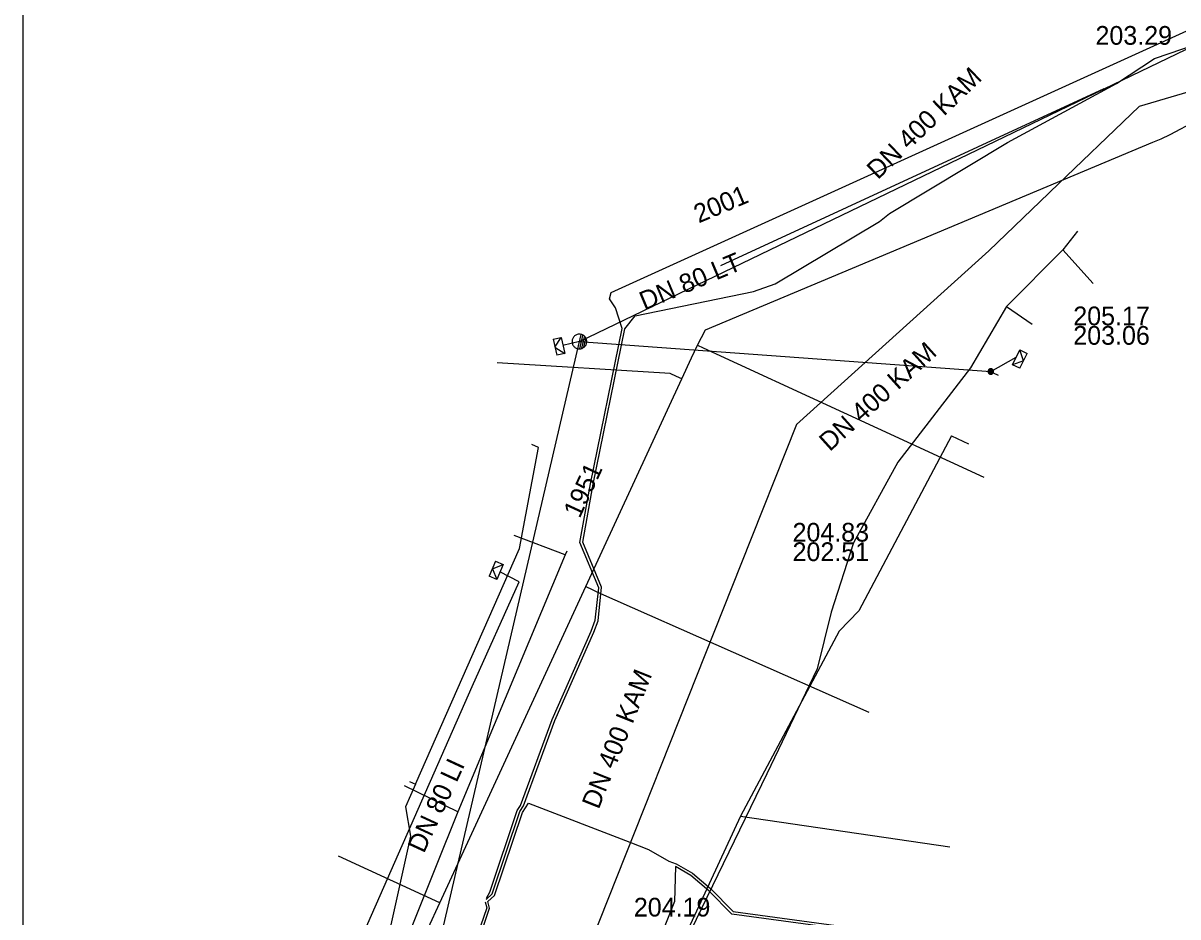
# Model space of a CAD drawing. Extents: x -596024 to -594475, y -1163820 to -1161957.
# Drawn here: x -596024.42 to -595975.05, y -1162887.64 to -1162849.45 of the extents above; entities that cross this region are included whole.
import ezdxf

# ---------------------------------------------------------------- set-up
doc = ezdxf.new("R2010")
doc.units = 0
for name, color, linetype in [('13', 7, 'Continuous'), ('31', 7, 'Continuous'), ('Vrstva 12', 7, 'Continuous'), ('Vrstva 13', 7, 'Continuous'), ('Vrstva 15', 7, 'Continuous'), ('Vrstva 16', 7, 'Continuous'), ('Vrstva 25', 7, 'Continuous'), ('Vrstva 42', 7, 'Continuous'), ('Vrstva 43', 7, 'Continuous'), ('Vrstva 5', 7, 'Continuous'), ('Vrstva 51', 7, 'Continuous'), ('Vrstva 55', 7, 'Continuous'), ('Vrstva 63', 7, 'Continuous'), ('Vrstva 8', 7, 'Continuous'), ('Vrstva 9', 7, 'Continuous')]:
    doc.layers.add(name, color=color, linetype=linetype)

# ---------------------------------------------------------------- blocks, each defined once
blk = doc.blocks.new('NN630')
at = {"layer": '31'}
for points in [[(-0.003, -0.7), (-0.703, 0)], [(-0.703, -0.7), (-0.703, 0), (0.697, 0), (0.697, -0.7)], [(-0.003, -0.7), (0.697, 0)], [(-0.703, -0.7), (0.697, -0.7)]]:
    blk.add_lwpolyline(points, dxfattribs=at)
blk = doc.blocks.new('NN500')
at = {"layer": '13'}
for points in [[(-0.001, -0.235), (0.023, -0.234), (0.048, -0.23), (0.071, -0.224), (0.094, -0.215), (0.116, -0.204), (0.137, -0.191), (0.156, -0.175), (0.173, -0.158), (0.189, -0.139), (0.202, -0.118), (0.213, -0.096), (0.222, -0.073), (0.229, -0.049), (0.232, -0.025), (0.234, 0), (0.232, 0.024), (0.229, 0.048), (0.222, 0.072), (0.213, 0.095), (0.202, 0.117), (0.189, 0.138), (0.173, 0.157), (0.156, 0.174), (0.137, 0.19), (0.116, 0.203), (0.094, 0.214), (0.071, 0.223), (0.048, 0.229), (0.023, 0.233), (-0.001, 0.235), (-0.026, 0.233), (-0.05, 0.229), (-0.074, 0.223), (-0.097, 0.214), (-0.119, 0.203), (-0.139, 0.19), (-0.158, 0.174), (-0.176, 0.157), (-0.191, 0.138), (-0.205, 0.117), (-0.216, 0.095), (-0.225, 0.072), (-0.231, 0.048), (-0.235, 0.024), (-0.236, 0), (-0.235, -0.025), (-0.231, -0.049), (-0.225, -0.073), (-0.216, -0.096), (-0.205, -0.118), (-0.191, -0.139), (-0.176, -0.158), (-0.158, -0.175), (-0.139, -0.191), (-0.119, -0.204), (-0.097, -0.215), (-0.074, -0.224), (-0.05, -0.23), (-0.026, -0.234), (-0.001, -0.235)], [(-0.001, -0.235), (0.023, -0.234), (0.048, -0.23), (0.071, -0.224), (0.094, -0.215), (0.116, -0.204), (0.137, -0.191), (0.156, -0.175), (0.173, -0.158), (0.189, -0.139), (0.202, -0.118), (0.213, -0.096), (0.222, -0.073), (0.229, -0.049), (0.232, -0.025), (0.234, 0), (0.232, 0.024), (0.229, 0.048), (0.222, 0.072), (0.213, 0.095), (0.202, 0.117), (0.189, 0.138), (0.173, 0.157), (0.156, 0.174), (0.137, 0.19), (0.116, 0.203), (0.094, 0.214), (0.071, 0.223), (0.048, 0.229), (0.023, 0.233), (-0.001, 0.235), (-0.026, 0.233), (-0.05, 0.229), (-0.074, 0.223), (-0.097, 0.214), (-0.119, 0.203), (-0.139, 0.19), (-0.158, 0.174), (-0.176, 0.157), (-0.191, 0.138), (-0.205, 0.117), (-0.216, 0.095), (-0.225, 0.072), (-0.231, 0.048), (-0.235, 0.024), (-0.236, 0), (-0.235, -0.025), (-0.231, -0.049), (-0.225, -0.073), (-0.216, -0.096), (-0.205, -0.118), (-0.191, -0.139), (-0.176, -0.158), (-0.158, -0.175), (-0.139, -0.191), (-0.119, -0.204), (-0.097, -0.215), (-0.074, -0.224), (-0.05, -0.23), (-0.026, -0.234), (-0.001, -0.235)], [(-0.001, -0.206), (0.02, -0.205), (0.041, -0.201), (0.062, -0.196), (0.082, -0.188), (0.101, -0.178), (0.12, -0.167), (0.136, -0.153), (0.151, -0.138), (0.165, -0.121), (0.177, -0.103), (0.186, -0.084), (0.194, -0.064), (0.2, -0.043), (0.203, -0.022), (0.204, 0), (0.203, 0.021), (0.2, 0.042), (0.194, 0.063), (0.186, 0.083), (0.177, 0.102), (0.165, 0.12), (0.151, 0.137), (0.136, 0.152), (0.12, 0.166), (0.101, 0.177), (0.082, 0.187), (0.062, 0.195), (0.041, 0.2), (0.02, 0.204), (-0.001, 0.205), (-0.023, 0.204), (-0.044, 0.2), (-0.065, 0.195), (-0.085, 0.187), (-0.104, 0.177), (-0.122, 0.166), (-0.139, 0.152), (-0.154, 0.137), (-0.167, 0.12), (-0.179, 0.102), (-0.189, 0.083), (-0.197, 0.063), (-0.202, 0.042), (-0.205, 0.021), (-0.207, 0), (-0.205, -0.022), (-0.202, -0.043), (-0.197, -0.064), (-0.189, -0.084), (-0.179, -0.103), (-0.167, -0.121), (-0.154, -0.138), (-0.139, -0.153), (-0.122, -0.167), (-0.104, -0.178), (-0.085, -0.188), (-0.065, -0.196), (-0.044, -0.201), (-0.023, -0.205), (-0.001, -0.206)], [(-0.001, -0.176), (0.017, -0.175), (0.035, -0.172), (0.053, -0.168), (0.07, -0.161), (0.087, -0.153), (0.102, -0.143), (0.116, -0.131), (0.129, -0.118), (0.141, -0.104), (0.151, -0.088), (0.159, -0.072), (0.166, -0.055), (0.171, -0.037), (0.174, -0.019), (0.175, 0), (0.174, 0.018), (0.171, 0.036), (0.166, 0.054), (0.159, 0.071), (0.151, 0.087), (0.141, 0.103), (0.129, 0.117), (0.116, 0.13), (0.102, 0.142), (0.087, 0.152), (0.07, 0.16), (0.053, 0.167), (0.035, 0.172), (0.017, 0.174), (-0.001, 0.175), (-0.02, 0.174), (-0.038, 0.172), (-0.056, 0.167), (-0.073, 0.16), (-0.089, 0.152), (-0.105, 0.142), (-0.119, 0.13), (-0.132, 0.117), (-0.143, 0.103), (-0.153, 0.087), (-0.162, 0.071), (-0.168, 0.054), (-0.173, 0.036), (-0.176, 0.018), (-0.177, 0), (-0.176, -0.019), (-0.173, -0.037), (-0.168, -0.055), (-0.162, -0.072), (-0.153, -0.088), (-0.143, -0.104), (-0.132, -0.118), (-0.119, -0.131), (-0.105, -0.143), (-0.089, -0.153), (-0.073, -0.161), (-0.056, -0.168), (-0.038, -0.172), (-0.02, -0.175), (-0.001, -0.176)], [(-0.001, -0.147), (0.014, -0.146), (0.029, -0.143), (0.044, -0.139), (0.058, -0.134), (0.072, -0.127), (0.085, -0.119), (0.097, -0.109), (0.107, -0.098), (0.117, -0.086), (0.125, -0.073), (0.132, -0.06), (0.138, -0.046), (0.142, -0.031), (0.144, -0.016), (0.145, 0), (0.144, 0.015), (0.142, 0.03), (0.138, 0.045), (0.132, 0.059), (0.125, 0.073), (0.117, 0.086), (0.107, 0.097), (0.097, 0.108), (0.085, 0.118), (0.072, 0.126), (0.058, 0.133), (0.044, 0.139), (0.029, 0.143), (0.014, 0.145), (-0.001, 0.146), (-0.017, 0.145), (-0.032, 0.143), (-0.046, 0.139), (-0.061, 0.133), (-0.074, 0.126), (-0.087, 0.118), (-0.099, 0.108), (-0.11, 0.097), (-0.119, 0.086), (-0.128, 0.073), (-0.135, 0.059), (-0.14, 0.045), (-0.144, 0.03), (-0.147, 0.015), (-0.147, 0), (-0.147, -0.016), (-0.144, -0.031), (-0.14, -0.046), (-0.135, -0.06), (-0.128, -0.073), (-0.119, -0.086), (-0.11, -0.098), (-0.099, -0.109), (-0.087, -0.119), (-0.074, -0.127), (-0.061, -0.134), (-0.046, -0.139), (-0.032, -0.143), (-0.017, -0.146), (-0.001, -0.147)], [(-0.001, -0.117), (0.011, -0.116), (0.023, -0.114), (0.035, -0.111), (0.046, -0.107), (0.057, -0.101), (0.067, -0.095), (0.077, -0.087), (0.085, -0.078), (0.093, -0.069), (0.1, -0.059), (0.105, -0.048), (0.11, -0.036), (0.113, -0.025), (0.115, -0.013), (0.115, 0), (0.115, 0.012), (0.113, 0.024), (0.11, 0.036), (0.105, 0.047), (0.1, 0.058), (0.093, 0.068), (0.085, 0.078), (0.077, 0.086), (0.067, 0.094), (0.057, 0.101), (0.046, 0.106), (0.035, 0.11), (0.023, 0.114), (0.011, 0.116), (-0.001, 0.116), (-0.013, 0.116), (-0.025, 0.114), (-0.037, 0.11), (-0.049, 0.106), (-0.059, 0.101), (-0.07, 0.094), (-0.079, 0.086), (-0.088, 0.078), (-0.096, 0.068), (-0.102, 0.058), (-0.108, 0.047), (-0.112, 0.036), (-0.115, 0.024), (-0.117, 0.012), (-0.118, 0), (-0.117, -0.013), (-0.115, -0.025), (-0.112, -0.036), (-0.108, -0.048), (-0.102, -0.059), (-0.096, -0.069), (-0.088, -0.078), (-0.079, -0.087), (-0.07, -0.095), (-0.059, -0.101), (-0.049, -0.107), (-0.037, -0.111), (-0.025, -0.114), (-0.013, -0.116), (-0.001, -0.117)], [(-0.001, -0.087), (0.008, -0.087), (0.017, -0.085), (0.026, -0.083), (0.034, -0.08), (0.042, -0.076), (0.05, -0.071), (0.057, -0.065), (0.063, -0.059), (0.069, -0.051), (0.074, -0.044), (0.078, -0.036), (0.081, -0.027), (0.084, -0.019), (0.085, -0.01), (0.086, 0), (0.085, 0.009), (0.084, 0.018), (0.081, 0.026), (0.078, 0.035), (0.074, 0.043), (0.069, 0.051), (0.063, 0.058), (0.057, 0.064), (0.05, 0.07), (0.042, 0.075), (0.034, 0.079), (0.026, 0.082), (0.017, 0.085), (0.008, 0.086), (-0.001, 0.087), (-0.01, 0.086), (-0.019, 0.085), (-0.028, 0.082), (-0.037, 0.079), (-0.045, 0.075), (-0.052, 0.07), (-0.059, 0.064), (-0.066, 0.058), (-0.072, 0.051), (-0.077, 0.043), (-0.081, 0.035), (-0.084, 0.026), (-0.086, 0.018), (-0.088, 0.009), (-0.088, 0), (-0.088, -0.01), (-0.086, -0.019), (-0.084, -0.027), (-0.081, -0.036), (-0.077, -0.044), (-0.072, -0.052), (-0.066, -0.059), (-0.059, -0.065), (-0.052, -0.071), (-0.045, -0.076), (-0.037, -0.08), (-0.028, -0.083), (-0.019, -0.085), (-0.01, -0.087), (-0.001, -0.087)], [(-0.001, -0.058), (0.005, -0.057), (0.011, -0.056), (0.016, -0.055), (0.022, -0.053), (0.027, -0.05), (0.032, -0.047), (0.037, -0.043), (0.041, -0.039), (0.045, -0.034), (0.048, -0.029), (0.051, -0.024), (0.053, -0.018), (0.055, -0.012), (0.056, -0.006), (0.056, 0), (0.056, 0.006), (0.055, 0.011), (0.053, 0.017), (0.051, 0.023), (0.048, 0.028), (0.045, 0.033), (0.041, 0.038), (0.037, 0.042), (0.032, 0.046), (0.027, 0.049), (0.022, 0.052), (0.016, 0.054), (0.011, 0.056), (0.005, 0.057), (-0.001, 0.057), (-0.007, 0.057), (-0.013, 0.056), (-0.019, 0.054), (-0.025, 0.052), (-0.03, 0.049), (-0.035, 0.046), (-0.04, 0.042), (-0.044, 0.038), (-0.048, 0.033), (-0.051, 0.028), (-0.054, 0.023), (-0.056, 0.017), (-0.057, 0.011), (-0.058, 0.006), (-0.059, 0), (-0.058, -0.006), (-0.057, -0.012), (-0.056, -0.018), (-0.054, -0.024), (-0.051, -0.029), (-0.048, -0.034), (-0.044, -0.039), (-0.04, -0.043), (-0.035, -0.047), (-0.03, -0.05), (-0.025, -0.053), (-0.019, -0.055), (-0.013, -0.056), (-0.007, -0.057), (-0.001, -0.058)], [(-0.001, -0.028), (0.002, -0.028), (0.005, -0.028), (0.007, -0.027), (0.01, -0.026), (0.013, -0.024), (0.015, -0.023), (0.017, -0.021), (0.019, -0.019), (0.021, -0.017), (0.023, -0.014), (0.024, -0.012), (0.025, -0.009), (0.026, -0.006), (0.026, -0.003), (0.027, 0), (0.026, 0.002), (0.026, 0.005), (0.025, 0.008), (0.024, 0.011), (0.023, 0.013), (0.021, 0.016), (0.019, 0.018), (0.017, 0.02), (0.015, 0.022), (0.013, 0.024), (0.01, 0.025), (0.007, 0.026), (0.005, 0.027), (0.002, 0.027), (-0.001, 0.027), (-0.004, 0.027), (-0.007, 0.027), (-0.01, 0.026), (-0.012, 0.025), (-0.015, 0.024), (-0.018, 0.022), (-0.02, 0.02), (-0.022, 0.018), (-0.024, 0.016), (-0.025, 0.013), (-0.027, 0.011), (-0.028, 0.008), (-0.028, 0.005), (-0.029, 0.002), (-0.029, 0), (-0.029, -0.003), (-0.028, -0.006), (-0.028, -0.009), (-0.027, -0.012), (-0.025, -0.014), (-0.024, -0.017), (-0.022, -0.019), (-0.02, -0.021), (-0.018, -0.023), (-0.015, -0.024), (-0.012, -0.026), (-0.01, -0.027), (-0.007, -0.028), (-0.004, -0.028), (-0.001, -0.028)], [(0.234, 0), (0.704, 0)]]:
    blk.add_lwpolyline(points, dxfattribs=at)
blk = doc.blocks.new('NN440')
at = {"layer": '13'}
for points in [[(-0.631, 0), (0.629, 0)], [(0.631, -0.004), (0.627, 0.062), (0.617, 0.127), (0.6, 0.191), (0.577, 0.252), (0.547, 0.311), (0.511, 0.366), (0.469, 0.417), (0.423, 0.464), (0.371, 0.505), (0.316, 0.542), (0.257, 0.571), (0.196, 0.595), (0.132, 0.612), (0.067, 0.622), (0.001, 0.626), (-0.065, 0.622), (-0.13, 0.612), (-0.194, 0.595), (-0.255, 0.571), (-0.314, 0.542), (-0.369, 0.505), (-0.42, 0.464), (-0.467, 0.417), (-0.509, 0.366), (-0.544, 0.311), (-0.574, 0.252), (-0.598, 0.191), (-0.615, 0.127), (-0.626, 0.062), (-0.629, -0.004), (-0.626, -0.07), (-0.615, -0.135), (-0.598, -0.199), (-0.574, -0.26), (-0.544, -0.319), (-0.509, -0.374), (-0.467, -0.426), (-0.42, -0.472), (-0.369, -0.514), (-0.314, -0.55), (-0.255, -0.58), (-0.194, -0.603), (-0.13, -0.62), (-0.065, -0.631), (0.001, -0.634), (0.067, -0.631), (0.132, -0.62), (0.196, -0.603), (0.257, -0.58), (0.316, -0.55), (0.371, -0.514), (0.423, -0.472), (0.469, -0.426), (0.511, -0.374), (0.547, -0.319), (0.577, -0.26), (0.6, -0.199), (0.617, -0.135), (0.627, -0.07), (0.631, -0.004)], [(-0.601, -0.177), (0.57, -0.177)], [(-0.513, -0.325), (0.501, -0.325)], [(-0.375, -0.473), (0.353, -0.473)]]:
    blk.add_lwpolyline(points, dxfattribs=at)

msp = doc.modelspace()

# ---------------------------------------------------------------- linework, layer by layer
at = {"layer": 'Vrstva 13'}
for points in [[(-595975.379, -1162854.219), (-595973.13, -1162853.01), (-595971.96, -1162850.6), (-595959.53, -1162846.81), (-595947.655, -1162843.189), (-595946.97, -1162842.98)], [(-595995.84, -1162863.749), (-595995.595, -1162863.216), (-595995.591, -1162863.208), (-595995.25, -1162862.56), (-595976.121, -1162854.543), (-595975.767, -1162854.393), (-595975.379, -1162854.219)], [(-595995.591, -1162863.208), (-595995.343, -1162863.323), (-595983.347, -1162868.852)], [(-596007.605, -1162889.215), (-596006.604, -1162887.048), (-596000.36, -1162873.532), (-595996.26, -1162864.658), (-595995.84, -1162863.749)], [(-595996.26, -1162864.658), (-595996.489, -1162864.552), (-595996.759, -1162864.428), (-596004.155, -1162863.963)], [(-596000.36, -1162873.532), (-596000.094, -1162873.655), (-595999.86, -1162873.763), (-595988.265, -1162878.899)], [(-596006.604, -1162887.048), (-596007.315, -1162886.72), (-596010.942, -1162885.044)]]:
    msp.add_lwpolyline(points, dxfattribs=at)
at = {"layer": 'Vrstva 16'}
for points in [[(-595979.35, -1162858.35), (-595979.97, -1162859.14), (-595982.38, -1162861.56), (-595983.92, -1162864.18), (-595987.03, -1162868.22), (-595988.92, -1162871.66), (-595989.87, -1162874.62), (-595990.47, -1162877.04), (-595992.63, -1162881.53), (-595996.12, -1162888.72)], [(-595979.97, -1162859.14), (-595978.67, -1162860.58)], [(-595982.38, -1162861.56), (-595981.29, -1162862.32)], [(-596001.24, -1162872.18), (-596003.42, -1162871.35)], [(-596001.18, -1162872.02), (-596001.24, -1162872.18), (-596005.83, -1162883.15), (-596012.57, -1162899.95)], [(-596005.83, -1162883.15), (-596008.11, -1162882.04)]]:
    msp.add_lwpolyline(points, dxfattribs=at)
at = {"layer": 'Vrstva 25'}
for p, q in [((-595984.731, -1162867.086), (-595988.698, -1162874.566)), ((-595984.731, -1162867.086), (-595984.003, -1162867.432)), ((-596003.203, -1162871.896), (-596002.392, -1162867.581)), ((-596002.392, -1162867.581), (-596002.675, -1162867.459)), ((-596007.652, -1162881.979), (-596003.203, -1162871.896)), ((-595988.698, -1162874.566), (-595989.53, -1162875.437)), ((-595989.53, -1162875.437), (-595993.752, -1162883.34)), ((-596007.652, -1162881.979), (-596008.075, -1162882.946)), ((-596007.903, -1162881.853), (-596007.652, -1162881.979)), ((-596008.075, -1162882.946), (-596007.856, -1162884.19)), ((-595993.752, -1162883.34), (-595997.094, -1162890.56)), ((-595993.752, -1162883.34), (-595984.809, -1162884.653)), ((-596007.856, -1162884.19), (-596008.758, -1162888.246))]:
    msp.add_line(p, q, dxfattribs=at)
at = {"layer": 'Vrstva 42'}
for points in [[(-596000.64, -1162863.06), (-596001.34, -1162863.229)], [(-596009.094, -1162892.042), (-596009.221, -1162891.854), (-596009.974, -1162891.525), (-596011.152, -1162891.264), (-596005.217, -1162877.806), (-596003.217, -1162873.325), (-596004.035, -1162872.905)]]:
    msp.add_lwpolyline(points, dxfattribs=at)
at = {"layer": 'Vrstva 5'}
for points in [[(-595946.8, -1162844.19), (-595947.973, -1162844.536), (-595948.128, -1162844.582), (-595976.71, -1162853.01)], [(-595976.71, -1162853.01), (-595980.518, -1162856.669), (-595980.564, -1162856.713), (-595983.13, -1162859.18)]]:
    msp.add_lwpolyline(points, dxfattribs=at)
at = {"layer": 'Vrstva 51'}
for points in [[(-596007.395, -1162892.082), (-596000.64, -1162863.06), (-595974.33, -1162850.4), (-595952.132, -1162843.38), (-595950.14, -1162842.76)], [(-596000.64, -1162863.06), (-595983.052, -1162864.341), (-595981.964, -1162863.733)]]:
    msp.add_lwpolyline(points, dxfattribs=at)
at = {"layer": 'Vrstva 55'}
msp.add_line((-595994.592, -1162859.809), (-595978.2, -1162852.25), dxfattribs=at)
for points in [[(-595999.354, -1162861.232), (-595999.28, -1162860.97), (-595973.421, -1162849.22), (-595973.21, -1162849.17), (-595950.182, -1162842.573)], [(-596004.626, -1162886.9), (-596004.37, -1162886.66), (-596003.19, -1162883.14), (-596003.035, -1162882.895), (-596001.684, -1162879.253), (-596000.024, -1162875.483), (-595999.841, -1162874.994), (-595999.689, -1162873.561), (-596000.498, -1162871.633), (-596000.051, -1162869.161), (-595998.691, -1162862.522), (-595998.25, -1162861.96), (-595993.19, -1162860.92), (-595992.27, -1162860.59), (-595987.81, -1162857.93), (-595987.38, -1162857.59), (-595982.34, -1162854.56), (-595977.68, -1162852.03), (-595976.06, -1162850.97), (-595968.96, -1162848.55)], [(-596004.603, -1162886.844), (-596004.474, -1162886.593), (-596003.303, -1162883.1), (-596003.161, -1162882.89), (-596001.796, -1162879.207), (-596000.136, -1162875.437), (-595999.959, -1162874.966), (-595999.811, -1162873.579), (-596000.622, -1162871.647), (-596000.169, -1162869.139), (-595998.809, -1162862.498), (-595999.1, -1162861.62), (-595999.354, -1162861.232)], [(-596004.772, -1162888.124), (-596004.475, -1162887.265), (-596004.546, -1162886.989), (-596004.266, -1162886.727), (-596003.077, -1162883.18), (-596002.81, -1162882.78), (-595998.48, -1162884.45), (-595997.69, -1162884.77), (-595996.814, -1162885.268), (-595996.5, -1162885.378), (-595995.805, -1162885.775), (-595995.027, -1162886.438), (-595994.072, -1162887.413), (-595989.344, -1162888.053)], [(-595972.079, -1162891.529), (-595981.231, -1162890.249), (-595982.751, -1162889.899), (-595985.815, -1162889.41), (-595987.228, -1162889.42), (-595988.279, -1162889.124), (-595989.396, -1162888.167), (-595994.128, -1162887.527), (-595995.109, -1162886.526), (-595995.874, -1162885.874), (-595996.532, -1162885.498), (-595996.57, -1162886.99), (-595996.99, -1162888.03), (-595997.13, -1162888.43), (-595998.48, -1162891.84), (-595999.94, -1162894.81), (-596002.61, -1162905.62), (-596003.83, -1162910.44), (-596004.43, -1162911.55), (-596004.5, -1162911.68)], [(-596004.668, -1162886.998), (-596004.6, -1162887.26), (-596004.87, -1162888.04)]]:
    msp.add_lwpolyline(points, dxfattribs=at)
at = {"layer": 'Vrstva 63'}
msp.add_lwpolyline([(-594475.47, -1163820.23), (-596024.42, -1163820.23), (-596024.42, -1161956.88), (-594475.47, -1161956.88)], close=True, dxfattribs=at)
at = {"layer": 'Vrstva 9'}
msp.add_line((-595983.13, -1162859.18), (-595991.36, -1162866.6), dxfattribs=at)
msp.add_lwpolyline([(-595991.36, -1162866.6), (-595993.737, -1162872.585), (-596000.93, -1162890.7)], dxfattribs=at)

# ---------------------------------------------------------------- block references
at = {"layer": 'Vrstva 43'}
for name, p, xscale, yscale, rotation in [('NN440', (-596000.64, -1162863.06), 0.5, 0.5, 77), ('NN630', (-596001.34, -1162863.23), 0.49999999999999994, 0.5000000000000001, -78), ('NN630', (-595981.964, -1162863.733), 0.5000000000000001, 0.4999999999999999, 64), ('NN500', (-595983.052, -1162864.341), 0.5, 0.5, -26.000000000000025), ('NN630', (-596004.035, -1162872.905), 0.5000000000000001, 0.5, -113)]:
    msp.add_blockref(name, p, dxfattribs=dict(at, xscale=xscale, yscale=yscale, rotation=rotation))

# ---------------------------------------------------------------- texts
at = {"layer": 'Vrstva 12'}
for s, p in [('205.17', (-595979.525, -1162862.364)), ('203.06', (-595979.525, -1162863.196)), ('204.83', (-595991.526, -1162871.609)), ('202.51', (-595991.526, -1162872.441)), ('204.19', (-595998.311, -1162887.629))]:
    msp.add_text(s, height=0.8, dxfattribs=at).set_placement(p)
for rotation, p in [(42.0551, (-595989.938, -1162867.785)), (68.3539, (-595999.816, -1162883.081))]:
    msp.add_text('DN 400 KAM', height=0.8, rotation=rotation, dxfattribs=at).set_placement(p)
at = {"layer": 'Vrstva 15'}
for s, rotation, p in [('2001', 22.8037, (-595995.539, -1162858.014)), ('DN 80 LT', 22.8037, (-595997.859, -1162861.74)), ('1951', 65.2026, (-596000.626, -1162870.645)), ('DN 80 LI', 65.2026, (-596007.287, -1162884.962))]:
    msp.add_text(s, height=0.8, rotation=rotation, dxfattribs=at).set_placement(p)
at = {"layer": 'Vrstva 8'}
msp.add_text('203.29', height=0.8, dxfattribs=at).set_placement((-595978.576, -1162850.378))
msp.add_text('DN 400 KAM', height=0.8, rotation=43.8706, dxfattribs=at).set_placement((-595987.881, -1162856.171))

doc.saveas('drawing.dxf')
